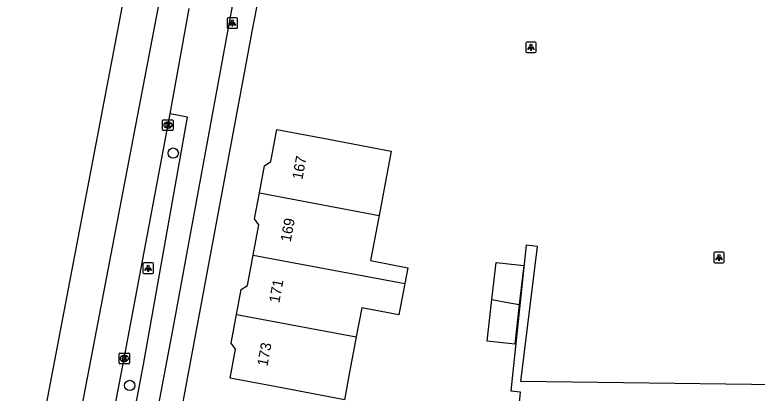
# Model space of a CAD drawing. Extents: x 161696 to 162377, y 380761 to 381673.
# Drawn here: x 161799.7 to 161870.1, y 381440.9 to 381476.7 of the extents above; entities that cross this region are included whole.
import ezdxf

# ---------------------------------------------------------------- set-up
doc = ezdxf.new("R2010")
doc.units = 0
for name, color, linetype in [('IMGEO_Boom', 7, 'Continuous'), ('IMGEO_Fietspad_open', 7, 'Continuous'), ('IMGEO_Kolk', 7, 'Continuous'), ('IMGEO_Lichtpunt', 7, 'Continuous'), ('IMGEO_OVBaan_gesloten', 7, 'Continuous'), ('IMGEO_Pand', 7, 'Continuous'), ('IMGEO_Pand_nummerreeks', 7, 'Continuous'), ('IMGEO_Rijbaan_regionaal_gesloten', 7, 'Continuous'), ('IMGEO_Voetpad_open', 7, 'Continuous')]:
    doc.layers.add(name, color=color, linetype=linetype)

msp = doc.modelspace()

# ---------------------------------------------------------------- linework, layer by layer
at = {"layer": 'IMGEO_Boom'}
for centre in [(161814.735, 381463.636), (161810.604, 381441.62)]:
    msp.add_circle(centre, 0.489, dxfattribs=at)
at = {"layer": 'IMGEO_Fietspad_open'}
for points in [[(161827.122, 381500.579), (161826.921, 381500), (161821.813, 381485.27), (161821.552, 381484.298), (161814.753, 381447.367), (161809.642, 381420.288), (161809.726, 381419.399)], [(161808.383, 381424.978), (161811.903, 381443.6), (161816.096, 381467.036), (161814.432, 381467.348)]]:
    msp.add_lwpolyline(points, dxfattribs=at)
at = {"layer": 'IMGEO_Kolk'}
for p, q in [((161813.732, 381465.867), (161813.732, 381466.719)), ((161813.807, 381466.793), (161814.659, 381466.793)), ((161814.22, 381466.573), (161814.245, 381466.573)), ((161814.733, 381466.719), (161814.733, 381465.867)), ((161814.659, 381465.793), (161813.807, 381465.793)), ((161814.243, 381466.013), (161814.218, 381466.013)), ((161809.594, 381443.75), (161809.594, 381444.602)), ((161809.669, 381444.676), (161810.521, 381444.676)), ((161810.595, 381444.602), (161810.595, 381443.75)), ((161810.105, 381443.896), (161810.08, 381443.896)), ((161810.082, 381444.456), (161810.107, 381444.456)), ((161810.521, 381443.676), (161809.669, 381443.676))]:
    msp.add_line(p, q, dxfattribs=at)
for points in [[(161813.732, 381465.867), (161813.732, 381466.719)], [(161813.807, 381466.793), (161814.659, 381466.793)], [(161814.053, 381466.493), (161814.176, 381466.493), (161814.176, 381466.342), (161814.306, 381466.493), (161814.47, 381466.493), (161814.324, 381466.342), (161814.477, 381466.093), (161814.325, 381466.093), (161814.24, 381466.257), (161814.176, 381466.19), (161814.176, 381466.093), (161814.053, 381466.093), (161814.053, 381466.493)], [(161814.733, 381466.719), (161814.733, 381465.867)], [(161814.659, 381465.793), (161813.807, 381465.793)], [(161809.594, 381443.75), (161809.594, 381444.602)], [(161809.669, 381444.676), (161810.521, 381444.676)], [(161810.595, 381444.602), (161810.595, 381443.75)], [(161809.915, 381444.376), (161810.038, 381444.376), (161810.038, 381444.225), (161810.168, 381444.376), (161810.332, 381444.376), (161810.186, 381444.225), (161810.339, 381443.976), (161810.187, 381443.976), (161810.102, 381444.14), (161810.038, 381444.073), (161810.038, 381443.976), (161809.915, 381443.976), (161809.915, 381444.376)], [(161810.521, 381443.676), (161809.669, 381443.676)]]:
    msp.add_lwpolyline(points, dxfattribs=at)
for centre, start, end in [((161813.809, 381466.717), 91.55205, 178.44795), ((161813.809, 381466.717), 91.55205, 178.44795), ((161814.657, 381466.717), 1.55205, 88.44795), ((161814.657, 381466.717), 1.55205, 88.44795), ((161813.809, 381465.869), 181.55205, 268.44795), ((161813.809, 381465.869), 181.55205, 268.44795), ((161814.657, 381465.869), 271.55205, 358.44795), ((161814.657, 381465.869), 271.55205, 358.44795), ((161809.671, 381444.6), 91.55205, 178.44795), ((161809.671, 381444.6), 91.55205, 178.44795), ((161810.519, 381444.6), 1.55205, 88.44795), ((161810.519, 381444.6), 1.55205, 88.44795), ((161809.671, 381443.752), 181.55205, 268.44795), ((161809.671, 381443.752), 181.55205, 268.44795), ((161810.519, 381443.752), 271.55205, 358.44795), ((161810.519, 381443.752), 271.55205, 358.44795)]:
    msp.add_arc(centre, 0.0765, start, end, dxfattribs=at)
for centre, major_axis, ratio, start_param, end_param in [((161814.219, 381466.293), (-0.387, 0.002), 0.722429, 4.712389, 7.853982), ((161814.244, 381466.293), (-0.39, 0.002), 0.717154, 1.570796, 4.712389), ((161810.081, 381444.176), (-0.387, 0.002), 0.722429, 4.712389, 7.853982), ((161810.106, 381444.176), (-0.39, 0.002), 0.717154, 1.570796, 4.712389)]:
    msp.add_ellipse(centre, major_axis=major_axis, ratio=ratio, start_param=start_param, end_param=end_param, dxfattribs=at)
at = {"layer": 'IMGEO_Lichtpunt'}
for p, q in [((161819.846, 381476.369), (161819.846, 381475.562)), ((161819.846, 381476.369), (161819.846, 381475.562)), ((161820.748, 381476.464), (161819.94, 381476.464)), ((161820.748, 381476.464), (161819.94, 381476.464)), ((161820.842, 381475.562), (161820.842, 381476.369)), ((161820.842, 381475.562), (161820.842, 381476.369)), ((161819.94, 381475.468), (161820.748, 381475.468)), ((161819.94, 381475.468), (161820.748, 381475.468)), ((161849.08, 381474.165), (161848.272, 381474.165)), ((161849.08, 381474.165), (161848.272, 381474.165)), ((161848.178, 381474.07), (161848.178, 381473.263)), ((161848.178, 381474.07), (161848.178, 381473.263)), ((161849.174, 381473.263), (161849.174, 381474.07)), ((161849.174, 381473.263), (161849.174, 381474.07)), ((161848.272, 381473.169), (161849.08, 381473.169)), ((161848.272, 381473.169), (161849.08, 381473.169)), ((161866.015, 381454.146), (161866.015, 381453.339)), ((161866.015, 381454.146), (161866.015, 381453.339)), ((161866.917, 381454.241), (161866.109, 381454.241)), ((161866.917, 381454.241), (161866.109, 381454.241)), ((161867.011, 381453.339), (161867.011, 381454.146)), ((161867.011, 381453.339), (161867.011, 381454.146)), ((161811.852, 381453.134), (161811.852, 381452.327)), ((161811.852, 381453.134), (161811.852, 381452.327)), ((161812.754, 381453.229), (161811.946, 381453.229)), ((161812.754, 381453.229), (161811.946, 381453.229)), ((161812.848, 381452.327), (161812.848, 381453.134)), ((161812.848, 381452.327), (161812.848, 381453.134)), ((161866.109, 381453.245), (161866.917, 381453.245)), ((161866.109, 381453.245), (161866.917, 381453.245)), ((161811.946, 381452.233), (161812.754, 381452.233)), ((161811.946, 381452.233), (161812.754, 381452.233))]:
    msp.add_line(p, q, dxfattribs=at)
for points in [[(161820.22, 381476.033), (161820.259, 381476.005), (161820.071, 381475.743), (161820.033, 381475.77), (161820.22, 381476.033)], [(161820.322, 381475.985), (161820.369, 381475.985), (161820.369, 381475.663), (161820.322, 381475.663), (161820.322, 381475.985)], [(161820.432, 381476.005), (161820.47, 381476.032), (161820.657, 381475.77), (161820.618, 381475.742), (161820.432, 381476.005)], [(161848.552, 381473.734), (161848.591, 381473.706), (161848.403, 381473.444), (161848.365, 381473.471), (161848.552, 381473.734)], [(161848.654, 381473.686), (161848.701, 381473.686), (161848.701, 381473.364), (161848.654, 381473.364), (161848.654, 381473.686)], [(161848.764, 381473.706), (161848.802, 381473.733), (161848.989, 381473.471), (161848.95, 381473.443), (161848.764, 381473.706)], [(161866.389, 381453.81), (161866.428, 381453.782), (161866.24, 381453.52), (161866.202, 381453.547), (161866.389, 381453.81)], [(161866.491, 381453.762), (161866.538, 381453.762), (161866.538, 381453.44), (161866.491, 381453.44), (161866.491, 381453.762)], [(161866.601, 381453.782), (161866.639, 381453.809), (161866.826, 381453.547), (161866.787, 381453.519), (161866.601, 381453.782)], [(161812.226, 381452.798), (161812.265, 381452.77), (161812.077, 381452.508), (161812.039, 381452.535), (161812.226, 381452.798)], [(161812.328, 381452.75), (161812.375, 381452.75), (161812.375, 381452.428), (161812.328, 381452.428), (161812.328, 381452.75)], [(161812.438, 381452.77), (161812.476, 381452.797), (161812.663, 381452.535), (161812.624, 381452.507), (161812.438, 381452.77)]]:
    msp.add_lwpolyline(points, dxfattribs=at)
for centre in [(161820.345, 381476.167), (161848.677, 381473.868), (161866.514, 381453.944), (161812.351, 381452.932)]:
    msp.add_circle(centre, 0.0994, dxfattribs=at)
for centre, start, end in [((161819.94, 381476.369), 90, 180), ((161819.94, 381476.369), 90, 180), ((161820.748, 381476.369), 0, 90), ((161820.748, 381476.369), 0, 90), ((161819.94, 381475.562), 180, 270), ((161819.94, 381475.562), 180, 270), ((161820.748, 381475.562), 270, 0), ((161820.748, 381475.562), 270, 360), ((161848.272, 381474.07), 90, 180), ((161848.272, 381474.07), 90, 180), ((161849.08, 381474.07), 0, 90), ((161849.08, 381474.07), 0, 90), ((161848.272, 381473.263), 180, 270), ((161848.272, 381473.263), 180, 270), ((161849.08, 381473.263), 270, 0), ((161849.08, 381473.263), 270, 360), ((161866.109, 381454.146), 90, 180), ((161866.109, 381454.146), 90, 180), ((161866.917, 381454.146), 0, 90), ((161866.917, 381454.146), 0, 90), ((161811.946, 381453.134), 90, 180), ((161811.946, 381453.134), 90, 180), ((161812.754, 381453.134), 0, 90), ((161812.754, 381453.134), 0, 90), ((161866.109, 381453.339), 180, 270), ((161866.109, 381453.339), 180, 270), ((161866.917, 381453.339), 270, 0), ((161866.917, 381453.339), 270, 360), ((161811.946, 381452.327), 180, 270), ((161811.946, 381452.327), 180, 270), ((161812.754, 381452.327), 270, 0), ((161812.754, 381452.327), 270, 360)]:
    msp.add_arc(centre, 0.0946, start, end, dxfattribs=at)
at = {"layer": 'IMGEO_OVBaan_gesloten'}
msp.add_lwpolyline([(161842.106, 381627.976), (161817.605, 381500), (161802.96, 381423.502), (161799.71, 381424.12), (161814.187, 381500), (161837.272, 381620.993)], dxfattribs=at)
at = {"layer": 'IMGEO_Pand'}
for points in [[(161822.916, 381459.89), (161823.396, 381462.446), (161823.981, 381462.854), (161824.55, 381465.89), (161829.464, 381464.961), (161835.423, 381463.835), (161834.272, 381457.738)], [(161822.312, 381453.961), (161822.85, 381456.83), (161822.45, 381457.404), (161822.916, 381459.89)], [(161822.916, 381459.89), (161834.272, 381457.738)], [(161834.272, 381457.738), (161833.462, 381453.449), (161836.986, 381452.781), (161836.702, 381451.28)], [(161820.748, 381448.34), (161821.192, 381450.702), (161821.773, 381451.091), (161822.312, 381453.961)], [(161822.312, 381453.961), (161836.702, 381451.28)], [(161844.969, 381449.771), (161845.367, 381453.286), (161847.416, 381453.055), (161847.982, 381452.992), (161847.562, 381449.285)], [(161836.702, 381451.28), (161836.139, 381448.3), (161832.616, 381448.968), (161832.098, 381446.226)], [(161847.562, 381449.285), (161847.137, 381445.519), (161844.522, 381445.815), (161844.969, 381449.771)], [(161844.969, 381449.771), (161846.646, 381449.457), (161847.001, 381449.39), (161847.562, 381449.285)], [(161832.098, 381446.226), (161832.031, 381445.871), (161831.559, 381443.375), (161831.466, 381442.879), (161830.975, 381440.268), (161825.039, 381441.382), (161820.124, 381442.305), (161820.639, 381445.047), (161820.238, 381445.622), (161820.748, 381448.34)], [(161820.748, 381448.34), (161832.098, 381446.226)]]:
    msp.add_lwpolyline(points, dxfattribs=at)
at = {"layer": 'IMGEO_Rijbaan_regionaal_gesloten'}
for points in [[(161814.432, 381467.348), (161816.233, 381477.354)], [(161806.543, 381425.613), (161806.973, 381427.944), (161808.156, 381434.138), (161810.09, 381444.176), (161814.432, 381467.348)]]:
    msp.add_lwpolyline(points, dxfattribs=at)
at = {"layer": 'IMGEO_Voetpad_open'}
for points in [[(161825.617, 381490.463), (161825.346, 381489.547), (161823.066, 381479.742), (161822.179, 381475.178), (161821.554, 381471.76), (161820.689, 381467.028), (161814.692, 381434.968), (161812.332, 381421.853)], [(161879.319, 381441.58), (161847.706, 381442.007), (161849.282, 381454.799), (161848.207, 381454.905), (161846.759, 381441.123), (161847.652, 381441.03), (161847.508, 381439.667)]]:
    msp.add_lwpolyline(points, dxfattribs=at)

# ---------------------------------------------------------------- texts
at = {"layer": 'IMGEO_Pand_nummerreeks'}
for s, rotation, p in [('167', 79.3714, (161826.983, 381461.072)), ('169', 79.3714, (161825.876, 381455.176)), ('171', 79.3714, (161824.791, 381449.391)), ('173', 79.37184, (161823.664, 381443.383))]:
    msp.add_text(s, height=1, rotation=rotation, dxfattribs=at).set_placement(p)

doc.saveas('drawing.dxf')
